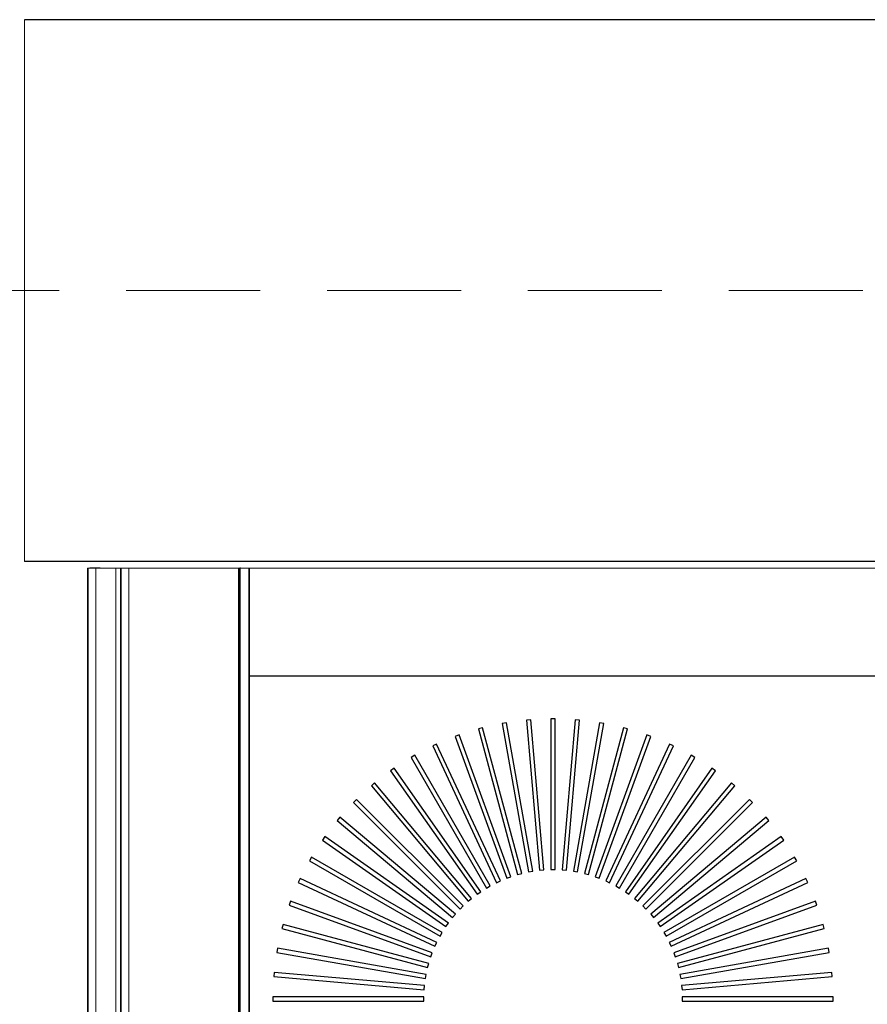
# Model space of a CAD drawing. Header units: millimetres. Extents: x 31882 to 271790, y -35693 to 24917.
# Tile 351 of 524: x 133635 to 134030, y 18720 to 19179. Entities that reach past the tile are written whole.
import ezdxf

# ---------------------------------------------------------------- set-up
doc = ezdxf.new("R2010")
doc.units = ezdxf.units.MM
doc.header["$MEASUREMENT"] = 0
doc.linetypes.add('( Dashed )', pattern=[0.75, 0.5, -0.25])
for name, color, linetype, lineweight in [('CKD Equipments', 252, 'Continuous', 0), ('CKD-Equipement', 1, 'Continuous', 13), ('CKD-HOOD', 1, '( Dashed )', 15)]:
    doc.layers.add(name, color=color, linetype=linetype, lineweight=lineweight)
for name, color, linetype in [('IQ_200_3D', 1, 'Continuous'), ('IQ_204_2D', 7, 'Continuous'), ('IQ_204_3D', 7, 'Continuous'), ('IQ_WHITE_3D', 7, 'Continuous'), ('xKAM-B3-01-Kitchen$0$A-FURN', 8, 'Continuous')]:
    doc.layers.add(name, color=color, linetype=linetype)

msp = doc.modelspace()

# ---------------------------------------------------------------- linework, layer by layer
at = {"layer": 'CKD Equipments'}
msp.add_line((133636.76, 19179.07), (133636.76, 18926.22), dxfattribs=at)
at = {"layer": 'CKD-Equipement', "ltscale": 0.25}
for p, q in [((133666.24, 18923.15), (133666.24, 18118.71)), ((133741.66, 18923.15), (133666.24, 18923.15))]:
    msp.add_line(p, q, dxfattribs=at)
for points, invisible_edges in [([(133667.23, 18923.15, 896.93), (133666.49, 18923.15, 889.37), (133666.49, 18118.71, 889.37), (133667.23, 18118.71, 896.93)], 8), ([(133679.31, 18923.15, 905), (133672.05, 18923.15, 902.79), (133672.05, 18118.71, 902.79), (133679.31, 18118.71, 905)], 2), ([(133681.65, 18923.15, 694.94), (133681.62, 18923.15, 694.56), (133681.62, 18118.71, 694.56), (133681.65, 18118.71, 694.94)], 8), ([(133681.62, 18923.15, 661.54), (133681.93, 18923.15, 660.11), (133681.93, 18118.71, 660.11), (133681.62, 18118.71, 661.54)], 2), ([(133681.71, 18923.15, 695.32), (133681.65, 18923.15, 694.94), (133681.65, 18118.71, 694.94), (133681.71, 18118.71, 695.32)], 10), ([(133681.81, 18923.15, 695.69), (133681.71, 18923.15, 695.32), (133681.71, 18118.71, 695.32), (133681.81, 18118.71, 695.69)], 10), ([(133681.95, 18923.15, 696.05), (133681.81, 18923.15, 695.69), (133681.81, 18118.71, 695.69), (133681.95, 18118.71, 696.05)], 2), ([(133681.93, 18923.15, 660.11), (133682.79, 18923.15, 658.92), (133682.79, 18118.71, 658.92), (133681.93, 18118.71, 660.11)], 10), ([(133682.79, 18923.15, 658.92), (133684.06, 18923.15, 658.19), (133684.06, 18118.71, 658.19), (133682.79, 18118.71, 658.92)], 10), ([(133684.06, 18923.15, 658.19), (133685.51, 18923.15, 658.04), (133685.51, 18118.71, 658.04), (133684.06, 18118.71, 658.19)], 8), ([(134319.35, 18923.15, 905), (134313.82, 18872.88, 905), (133741.66, 18872.88, 905), (133741.66, 18923.15, 905)], 1)]:
    msp.add_3dface(points, dxfattribs=dict(at, invisible_edges=invisible_edges))
for points in [[(133666.49, 18923.15, 889.37), (133670.07, 18923.15, 882.68), (133670.07, 18118.71, 882.68), (133666.49, 18118.71, 889.37)], [(133670.07, 18923.15, 882.68), (133736.81, 18923.15, 817.6), (133736.81, 18118.71, 817.6), (133670.07, 18118.71, 882.68)], [(133741.66, 18923.15, 905), (133679.31, 18923.15, 905), (133679.31, 18118.71, 905), (133741.66, 18118.71, 905)], [(133681.62, 18923.15, 694.56), (133681.62, 18923.15, 661.54), (133681.62, 18118.71, 661.54), (133681.62, 18118.71, 694.56)], [(133737.31, 18923.15, 814.76), (133681.95, 18923.15, 696.05), (133681.95, 18118.71, 696.05), (133737.31, 18118.71, 814.76)], [(133685.51, 18923.15, 658.04), (133741.66, 18923.15, 664.21), (133741.66, 18118.71, 664.21), (133685.51, 18118.71, 658.04)]]:
    msp.add_3dface(points, dxfattribs=at)
at = {"layer": 'CKD-HOOD', "color": 1, "linetype": '( Dashed )', "ltscale": 125}
msp.add_lwpolyline([(133452.99, 19052.65), (133452.99, 17052.65), (134402.99, 17052.65), (134402.99, 19052.65), (133452.99, 19052.65), (134402.99, 17052.65), (133452.99, 17052.65), (134402.99, 19052.65)], dxfattribs=at)
at = {"layer": 'IQ_200_3D'}
for points, invisible_edges in [([(133672.05, 18923.15, 902.79), (133667.23, 18923.15, 896.93), (133667.23, 18118.71, 896.93), (133672.05, 18118.71, 902.79)], 10), ([(133736.81, 18923.15, 817.6), (133737.27, 18923.15, 816.98), (133737.27, 18118.71, 816.98), (133736.81, 18118.71, 817.6)], 2), ([(133737.27, 18923.15, 816.98), (133737.52, 18923.15, 816.26), (133737.52, 18118.71, 816.26), (133737.27, 18118.71, 816.98)], 10), ([(133737.53, 18923.15, 815.49), (133737.31, 18923.15, 814.76), (133737.31, 18118.71, 814.76), (133737.53, 18118.71, 815.49)], 8), ([(133737.52, 18923.15, 816.26), (133737.53, 18923.15, 815.49), (133737.53, 18118.71, 815.49), (133737.52, 18118.71, 816.26)], 10)]:
    msp.add_3dface(points, dxfattribs=dict(at, invisible_edges=invisible_edges))
msp.add_3dface([(133741.66, 18923.15, 664.21), (133741.66, 18923.15, 905), (133741.66, 18118.71, 905), (133741.66, 18118.71, 664.21)], dxfattribs=at)
at = {"layer": 'IQ_204_2D'}
for points in [[(134313.82, 18872.88), (134313.82, 18168.99), (133741.66, 18168.99), (133741.66, 18872.88)], [(133861.73, 18850.95), (133859.75, 18850.61), (133871.97, 18781.29), (133873.95, 18781.64)], [(133873.05, 18852.36), (133871.04, 18852.18), (133877.18, 18782.06), (133879.18, 18782.24)], [(133884.44, 18852.77), (133882.43, 18852.77), (133882.43, 18782.38), (133884.44, 18782.38)], [(133895.83, 18852.18), (133893.83, 18852.36), (133887.7, 18782.24), (133889.7, 18782.06)], [(133907.13, 18850.61), (133905.15, 18850.95), (133892.93, 18781.64), (133894.91, 18781.29)], [(133850.58, 18848.57), (133848.63, 18848.05), (133866.85, 18780.06), (133868.8, 18780.58)], [(133918.24, 18848.05), (133916.3, 18848.57), (133898.08, 18780.58), (133900.03, 18780.06)], [(133839.67, 18845.23), (133837.78, 18844.54), (133861.86, 18778.39), (133863.75, 18779.08)], [(133929.09, 18844.54), (133927.2, 18845.23), (133903.13, 18779.08), (133905.02, 18778.39)], [(133829.11, 18840.94), (133827.28, 18840.09), (133857.03, 18776.3), (133858.85, 18777.15)], [(133939.6, 18840.09), (133937.77, 18840.94), (133908.03, 18777.15), (133909.85, 18776.3)], [(133818.95, 18835.76), (133817.21, 18834.75), (133852.4, 18773.79), (133854.14, 18774.8)], [(133949.67, 18834.75), (133947.93, 18835.76), (133912.73, 18774.8), (133914.48, 18773.79)], [(133809.28, 18829.7), (133807.64, 18828.55), (133848.01, 18770.89), (133849.66, 18772.04)], [(133959.24, 18828.55), (133957.59, 18829.7), (133917.22, 18772.04), (133918.87, 18770.89)], [(133800.18, 18822.83), (133798.64, 18821.54), (133843.89, 18767.62), (133845.43, 18768.91)], [(133968.24, 18821.54), (133966.7, 18822.83), (133921.45, 18768.91), (133922.99, 18767.62)], [(133791.72, 18815.19), (133790.29, 18813.77), (133840.07, 18764), (133841.49, 18765.42)], [(133976.58, 18813.77), (133975.16, 18815.19), (133925.39, 18765.42), (133926.81, 18764)], [(133783.95, 18806.84), (133782.65, 18805.3), (133836.57, 18760.06), (133837.87, 18761.6)], [(133984.22, 18805.3), (133982.93, 18806.84), (133929.01, 18761.6), (133930.3, 18760.06)], [(133776.93, 18797.85), (133775.78, 18796.2), (133833.44, 18755.83), (133834.59, 18757.47)], [(133991.1, 18796.2), (133989.94, 18797.85), (133932.28, 18757.47), (133933.44, 18755.83)], [(133770.73, 18788.28), (133769.73, 18786.53), (133830.69, 18751.34), (133831.69, 18753.08)], [(133997.15, 18786.53), (133996.14, 18788.28), (133935.19, 18753.08), (133936.19, 18751.34)], [(133765.39, 18778.2), (133764.54, 18776.38), (133828.33, 18746.63), (133829.18, 18748.45)], [(134002.34, 18776.38), (134001.49, 18778.2), (133937.69, 18748.45), (133938.54, 18746.63)], [(133760.94, 18767.7), (133760.26, 18765.81), (133826.4, 18741.73), (133827.09, 18743.62)], [(134006.62, 18765.81), (134005.93, 18767.7), (133939.79, 18743.62), (133940.48, 18741.73)], [(133757.43, 18756.85), (133756.91, 18754.91), (133824.9, 18736.69), (133825.42, 18738.63)], [(134009.97, 18754.91), (134009.45, 18756.85), (133941.46, 18738.63), (133941.98, 18736.69)], [(133754.88, 18745.73), (133754.53, 18743.75), (133823.85, 18731.53), (133824.2, 18733.51)], [(134012.35, 18743.75), (134012, 18745.73), (133942.68, 18733.51), (133943.03, 18731.53)], [(133753.3, 18734.44), (133753.13, 18732.44), (133823.25, 18726.3), (133823.42, 18728.3)], [(134013.75, 18732.44), (134013.58, 18734.44), (133943.45, 18728.3), (133943.63, 18726.3)], [(133752.72, 18723.05), (133752.72, 18721.04), (133823.11, 18721.04), (133823.11, 18723.05)], [(134014.16, 18721.04), (134014.16, 18723.05), (133943.77, 18723.05), (133943.77, 18721.04)]]:
    msp.add_lwpolyline(points, close=True, dxfattribs=at)
at = {"layer": 'IQ_204_3D'}
msp.add_3dface([(134313.82, 18872.88, 905), (134313.82, 18168.99, 905), (133741.66, 18168.99, 905), (133741.66, 18872.88, 905)], dxfattribs=at)
at = {"layer": 'IQ_WHITE_3D', "elevation": 905.3}
for points in [[(133861.73, 18850.95), (133859.75, 18850.61), (133871.97, 18781.29), (133873.95, 18781.64)], [(133873.05, 18852.36), (133871.04, 18852.18), (133877.18, 18782.06), (133879.18, 18782.24)], [(133884.44, 18852.77), (133882.43, 18852.77), (133882.43, 18782.38), (133884.44, 18782.38)], [(133895.83, 18852.18), (133893.83, 18852.36), (133887.7, 18782.24), (133889.7, 18782.06)], [(133907.13, 18850.61), (133905.15, 18850.95), (133892.93, 18781.64), (133894.91, 18781.29)], [(133850.58, 18848.57), (133848.63, 18848.05), (133866.85, 18780.06), (133868.8, 18780.58)], [(133918.24, 18848.05), (133916.3, 18848.57), (133898.08, 18780.58), (133900.03, 18780.06)], [(133839.67, 18845.23), (133837.78, 18844.54), (133861.86, 18778.39), (133863.75, 18779.08)], [(133929.09, 18844.54), (133927.2, 18845.23), (133903.13, 18779.08), (133905.02, 18778.39)], [(133829.11, 18840.94), (133827.28, 18840.09), (133857.03, 18776.3), (133858.85, 18777.15)], [(133939.6, 18840.09), (133937.77, 18840.94), (133908.03, 18777.15), (133909.85, 18776.3)], [(133818.95, 18835.76), (133817.21, 18834.75), (133852.4, 18773.79), (133854.14, 18774.8)], [(133949.67, 18834.75), (133947.93, 18835.76), (133912.73, 18774.8), (133914.48, 18773.79)], [(133809.28, 18829.7), (133807.64, 18828.55), (133848.01, 18770.89), (133849.66, 18772.04)], [(133959.24, 18828.55), (133957.59, 18829.7), (133917.22, 18772.04), (133918.87, 18770.89)], [(133800.18, 18822.83), (133798.64, 18821.54), (133843.89, 18767.62), (133845.43, 18768.91)], [(133968.24, 18821.54), (133966.7, 18822.83), (133921.45, 18768.91), (133922.99, 18767.62)], [(133791.72, 18815.19), (133790.29, 18813.77), (133840.07, 18764), (133841.49, 18765.42)], [(133976.58, 18813.77), (133975.16, 18815.19), (133925.39, 18765.42), (133926.81, 18764)], [(133783.95, 18806.84), (133782.65, 18805.3), (133836.57, 18760.06), (133837.87, 18761.6)], [(133984.22, 18805.3), (133982.93, 18806.84), (133929.01, 18761.6), (133930.3, 18760.06)], [(133776.93, 18797.85), (133775.78, 18796.2), (133833.44, 18755.83), (133834.59, 18757.47)], [(133991.1, 18796.2), (133989.94, 18797.85), (133932.28, 18757.47), (133933.44, 18755.83)], [(133770.73, 18788.28), (133769.73, 18786.53), (133830.69, 18751.34), (133831.69, 18753.08)], [(133997.15, 18786.53), (133996.14, 18788.28), (133935.19, 18753.08), (133936.19, 18751.34)], [(133765.39, 18778.2), (133764.54, 18776.38), (133828.33, 18746.63), (133829.18, 18748.45)], [(134002.34, 18776.38), (134001.49, 18778.2), (133937.69, 18748.45), (133938.54, 18746.63)], [(133760.94, 18767.7), (133760.26, 18765.81), (133826.4, 18741.73), (133827.09, 18743.62)], [(134006.62, 18765.81), (134005.93, 18767.7), (133939.79, 18743.62), (133940.48, 18741.73)], [(133757.43, 18756.85), (133756.91, 18754.91), (133824.9, 18736.69), (133825.42, 18738.63)], [(134009.97, 18754.91), (134009.45, 18756.85), (133941.46, 18738.63), (133941.98, 18736.69)], [(133754.88, 18745.73), (133754.53, 18743.75), (133823.85, 18731.53), (133824.2, 18733.51)], [(134012.35, 18743.75), (134012, 18745.73), (133942.68, 18733.51), (133943.03, 18731.53)], [(133753.3, 18734.44), (133753.13, 18732.44), (133823.25, 18726.3), (133823.42, 18728.3)], [(134013.75, 18732.44), (134013.58, 18734.44), (133943.45, 18728.3), (133943.63, 18726.3)], [(133752.72, 18723.05), (133752.72, 18721.04), (133823.11, 18721.04), (133823.11, 18723.05)], [(134014.16, 18721.04), (134014.16, 18723.05), (133943.77, 18723.05), (133943.77, 18721.04)]]:
    msp.add_lwpolyline(points, close=True, dxfattribs=at)
at = {"layer": 'xKAM-B3-01-Kitchen$0$A-FURN'}
for p, q in [((134402.99, 19179.07), (133636.76, 19179.07)), ((134402.99, 18926.22), (133636.76, 18926.22))]:
    msp.add_line(p, q, dxfattribs=at)

doc.saveas('drawing.dxf')
